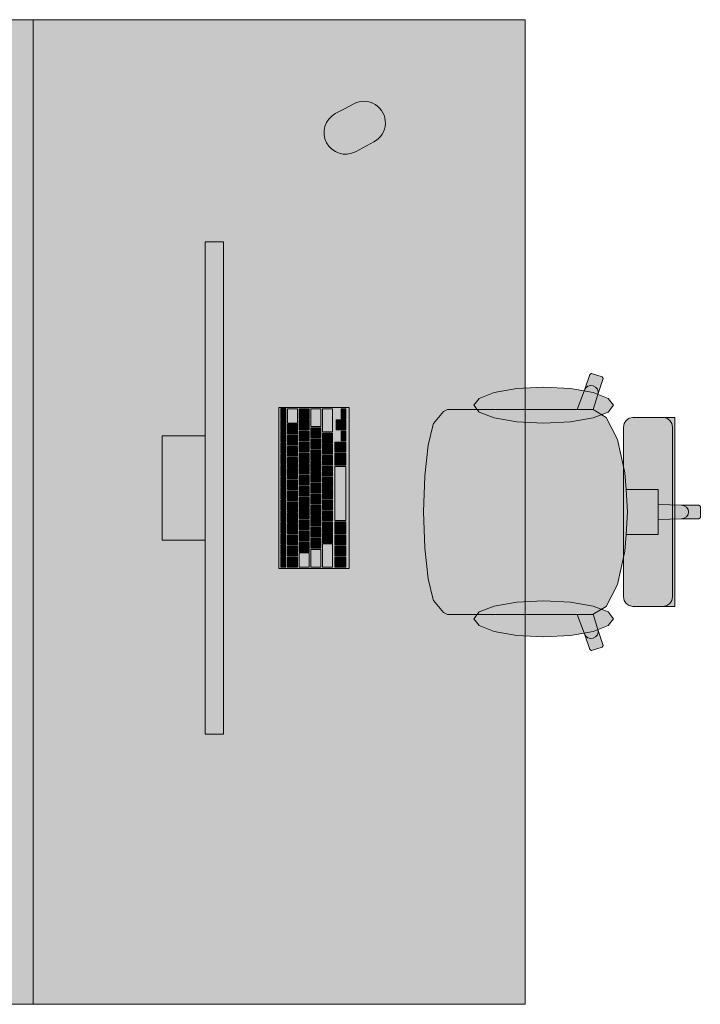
# Model space of a CAD drawing. Header units: metres. Extents: x -3.6 to 84.5, y -11 to 16.8.
# Tile 303 of 361: x 52.7 to 53.8, y 1 to 2.6. Entities that reach past the tile are written whole.
import ezdxf

# ---------------------------------------------------------------- set-up
doc = ezdxf.new("R2010")
doc.units = ezdxf.units.M
doc.header["$MEASUREMENT"] = 0
doc.layers.add('701 - Einrichtung.Möbel', color=7, linetype='Continuous')

msp = doc.modelspace()

# ---------------------------------------------------------------- hatches: boundary and pattern name
at = {"layer": '701 - Einrichtung.Möbel', "linetype": 'Continuous', "lineweight": 0, "true_color": 0x3a3a3a}
for points in [[(52.735, 2.61), (51.935, 2.61), (51.935, 1.01), (52.735, 1.01)], [(52.735, 1.01), (53.535, 1.01), (53.535, 2.61), (52.735, 2.61)], [(53.2415, 2.4653), (53.2265, 2.4573, 0.994302), (53.2593, 2.3955), (53.2893, 2.4115, 1), (53.2565, 2.4733)], [(53.0448, 1.449), (53.0448, 2.249), (53.0148, 2.249), (53.0148, 1.449)], [(53.4601, 1.9764), (53.4326, 1.9764), (53.4089, 1.9764), (53.4024, 1.9731), (53.3862, 1.9536), (53.3855, 1.9521), (53.3774, 1.9187), (53.3719, 1.8688), (53.3719, 1.8681), (53.37, 1.81), (53.82, 1.81), (53.82, 1.8187), (53.8177, 1.8209), (53.7896, 1.8209), (53.7515, 1.8222), (53.7515, 1.8465), (53.7287, 1.8465), (53.6992, 1.8465), (53.6974, 1.8737), (53.6853, 1.9276), (53.6671, 1.9637), (53.6459, 1.9763), (53.6533, 2.0011), (53.6619, 2.0268), (53.6605, 2.0296), (53.6431, 2.035), (53.6402, 2.0336), (53.6316, 2.0079), (53.6196, 1.9764)], [(53.5652, 2.0127), (53.5217, 2.0104), (53.4848, 2.0041), (53.4602, 1.9946), (53.4515, 1.9835), (53.4602, 1.9723), (53.4848, 1.9628), (53.5217, 1.9565), (53.5652, 1.9542), (53.6087, 1.9565), (53.6455, 1.9628), (53.6702, 1.9723), (53.6788, 1.9835), (53.6702, 1.9946), (53.6455, 2.0041), (53.6087, 2.0104)], [(53.2488, 1.718), (53.2488, 1.98), (53.1348, 1.98), (53.1348, 1.718)], [(53.1458, 1.9695), (53.1458, 1.9778), (53.1456, 1.978), (53.138, 1.978), (53.1378, 1.9778), (53.1378, 1.9612), (53.138, 1.961), (53.1456, 1.961), (53.1458, 1.9612)], [(53.1648, 1.966), (53.1648, 1.9773), (53.1646, 1.9775), (53.149, 1.9775), (53.1488, 1.9773), (53.1488, 1.9547), (53.149, 1.9545), (53.1646, 1.9545), (53.1648, 1.9547)], [(53.1838, 1.9695), (53.1838, 1.9773), (53.1836, 1.9775), (53.168, 1.9775), (53.1678, 1.9773), (53.1678, 1.9617), (53.168, 1.9615), (53.1836, 1.9615), (53.1838, 1.9617)], [(53.2028, 1.9633), (53.2028, 1.9773), (53.2026, 1.9775), (53.187, 1.9775), (53.1868, 1.9773), (53.1868, 1.9492), (53.187, 1.949), (53.2026, 1.949), (53.2028, 1.9492)], [(53.2218, 1.9588), (53.2218, 1.9773), (53.2216, 1.9775), (53.206, 1.9775), (53.2058, 1.9773), (53.2058, 1.9402), (53.206, 1.94), (53.2216, 1.94), (53.2218, 1.9402)], [(53.2438, 1.9695), (53.2438, 1.9773), (53.2436, 1.9775), (53.236, 1.9775), (53.2358, 1.9773), (53.2358, 1.9617), (53.236, 1.9615), (53.2436, 1.9615), (53.2438, 1.9617)], [(53.1458, 1.951), (53.1458, 1.9593), (53.1456, 1.9595), (53.138, 1.9595), (53.1378, 1.9593), (53.1378, 1.9427), (53.138, 1.9425), (53.1456, 1.9425), (53.1458, 1.9427)], [(53.1648, 1.9445), (53.1648, 1.9523), (53.1646, 1.9525), (53.149, 1.9525), (53.1488, 1.9523), (53.1488, 1.9367), (53.149, 1.9365), (53.1646, 1.9365), (53.1648, 1.9367)], [(53.1838, 1.9515), (53.1838, 1.9593), (53.1836, 1.9595), (53.168, 1.9595), (53.1678, 1.9593), (53.1678, 1.9437), (53.168, 1.9435), (53.1836, 1.9435), (53.1838, 1.9437)], [(53.2358, 1.9515), (53.2358, 1.9593), (53.2356, 1.9595), (53.228, 1.9595), (53.2278, 1.9593), (53.2278, 1.9437), (53.228, 1.9435), (53.2356, 1.9435), (53.2358, 1.9437)], [(53.2438, 1.9515), (53.2438, 1.9593), (53.2436, 1.9595), (53.236, 1.9595), (53.2358, 1.9593), (53.2358, 1.9437), (53.236, 1.9435), (53.2436, 1.9435), (53.2438, 1.9437)], [(53.6948, 1.948), (53.6948, 1.81), (53.7785, 1.81), (53.7785, 1.9634), (53.771, 1.9634), (53.7676, 1.9634), (53.7598, 1.9634), (53.7563, 1.9634), (53.7463, 1.9634), (53.7217, 1.9634), (53.7135, 1.9634), (53.7101, 1.9634), (53.7042, 1.9622), (53.6993, 1.9589), (53.696, 1.9539)], [(53.1458, 1.9325), (53.1458, 1.9408), (53.1456, 1.941), (53.138, 1.941), (53.1378, 1.9408), (53.1378, 1.9242), (53.138, 1.924), (53.1456, 1.924), (53.1458, 1.9242)], [(53.1838, 1.9335), (53.1838, 1.9413), (53.1836, 1.9415), (53.168, 1.9415), (53.1678, 1.9413), (53.1678, 1.9257), (53.168, 1.9255), (53.1836, 1.9255), (53.1838, 1.9257)], [(53.2028, 1.939), (53.2028, 1.9468), (53.2026, 1.947), (53.187, 1.947), (53.1868, 1.9468), (53.1868, 1.9312), (53.187, 1.931), (53.2026, 1.931), (53.2028, 1.9312)], [(53.2218, 1.93), (53.2218, 1.9378), (53.2216, 1.938), (53.206, 1.938), (53.2058, 1.9378), (53.2058, 1.9222), (53.206, 1.922), (53.2216, 1.922), (53.2218, 1.9222)], [(53.2438, 1.9335), (53.2438, 1.9413), (53.2436, 1.9415), (53.236, 1.9415), (53.2358, 1.9413), (53.2358, 1.9257), (53.236, 1.9255), (53.2436, 1.9255), (53.2438, 1.9257)], [(53.0148, 1.934), (52.9448, 1.934), (52.9448, 1.764), (53.0148, 1.764)], [(53.1458, 1.914), (53.1458, 1.9223), (53.1456, 1.9225), (53.138, 1.9225), (53.1378, 1.9223), (53.1378, 1.9057), (53.138, 1.9055), (53.1456, 1.9055), (53.1458, 1.9057)], [(53.1648, 1.9265), (53.1648, 1.9343), (53.1646, 1.9345), (53.149, 1.9345), (53.1488, 1.9343), (53.1488, 1.9187), (53.149, 1.9185), (53.1646, 1.9185), (53.1648, 1.9187)], [(53.1838, 1.9155), (53.1838, 1.9233), (53.1836, 1.9235), (53.168, 1.9235), (53.1678, 1.9233), (53.1678, 1.9077), (53.168, 1.9075), (53.1836, 1.9075), (53.1838, 1.9077)], [(53.2028, 1.921), (53.2028, 1.9288), (53.2026, 1.929), (53.187, 1.929), (53.1868, 1.9288), (53.1868, 1.9132), (53.187, 1.913), (53.2026, 1.913), (53.2028, 1.9132)], [(53.2218, 1.912), (53.2218, 1.9198), (53.2216, 1.92), (53.206, 1.92), (53.2058, 1.9198), (53.2058, 1.9042), (53.206, 1.904), (53.2216, 1.904), (53.2218, 1.9042)], [(53.2438, 1.9155), (53.2438, 1.9233), (53.2436, 1.9235), (53.226, 1.9235), (53.2258, 1.9233), (53.2258, 1.9077), (53.226, 1.9075), (53.2436, 1.9075), (53.2438, 1.9077)], [(53.1458, 1.8955), (53.1458, 1.9038), (53.1456, 1.904), (53.138, 1.904), (53.1378, 1.9038), (53.1378, 1.8872), (53.138, 1.887), (53.1456, 1.887), (53.1458, 1.8872)], [(53.1648, 1.9085), (53.1648, 1.9163), (53.1646, 1.9165), (53.149, 1.9165), (53.1488, 1.9163), (53.1488, 1.9007), (53.149, 1.9005), (53.1646, 1.9005), (53.1648, 1.9007)], [(53.1838, 1.8975), (53.1838, 1.9053), (53.1836, 1.9055), (53.168, 1.9055), (53.1678, 1.9053), (53.1678, 1.8897), (53.168, 1.8895), (53.1836, 1.8895), (53.1838, 1.8897)], [(53.2028, 1.903), (53.2028, 1.9108), (53.2026, 1.911), (53.187, 1.911), (53.1868, 1.9108), (53.1868, 1.8952), (53.187, 1.895), (53.2026, 1.895), (53.2028, 1.8952)], [(53.2438, 1.8958), (53.2438, 1.9053), (53.2436, 1.9055), (53.226, 1.9055), (53.2258, 1.9053), (53.2258, 1.8862), (53.226, 1.886), (53.2436, 1.886), (53.2438, 1.8862)], [(53.1648, 1.8905), (53.1648, 1.8983), (53.1646, 1.8985), (53.149, 1.8985), (53.1488, 1.8983), (53.1488, 1.8827), (53.149, 1.8825), (53.1646, 1.8825), (53.1648, 1.8827)], [(53.2028, 1.885), (53.2028, 1.8928), (53.2026, 1.893), (53.187, 1.893), (53.1868, 1.8928), (53.1868, 1.8772), (53.187, 1.877), (53.2026, 1.877), (53.2028, 1.8772)], [(53.2218, 1.894), (53.2218, 1.9018), (53.2216, 1.902), (53.206, 1.902), (53.2058, 1.9018), (53.2058, 1.8862), (53.206, 1.886), (53.2216, 1.886), (53.2218, 1.8862)], [(53.1458, 1.877), (53.1458, 1.8853), (53.1456, 1.8855), (53.138, 1.8855), (53.1378, 1.8853), (53.1378, 1.8687), (53.138, 1.8685), (53.1456, 1.8685), (53.1458, 1.8687)], [(53.1648, 1.8725), (53.1648, 1.8803), (53.1646, 1.8805), (53.149, 1.8805), (53.1488, 1.8803), (53.1488, 1.8647), (53.149, 1.8645), (53.1646, 1.8645), (53.1648, 1.8647)], [(53.1838, 1.8795), (53.1838, 1.8873), (53.1836, 1.8875), (53.168, 1.8875), (53.1678, 1.8873), (53.1678, 1.8717), (53.168, 1.8715), (53.1836, 1.8715), (53.1838, 1.8717)], [(53.2028, 1.867), (53.2028, 1.8748), (53.2026, 1.875), (53.187, 1.875), (53.1868, 1.8748), (53.1868, 1.8592), (53.187, 1.859), (53.2026, 1.859), (53.2028, 1.8592)], [(53.2218, 1.876), (53.2218, 1.8838), (53.2216, 1.884), (53.206, 1.884), (53.2058, 1.8838), (53.2058, 1.8682), (53.206, 1.868), (53.2216, 1.868), (53.2218, 1.8682)], [(53.2438, 1.84), (53.2438, 1.8838), (53.2436, 1.884), (53.226, 1.884), (53.2258, 1.8838), (53.2258, 1.7962), (53.226, 1.796), (53.2436, 1.796), (53.2438, 1.7962)], [(53.1458, 1.8585), (53.1458, 1.8668), (53.1456, 1.867), (53.138, 1.867), (53.1378, 1.8668), (53.1378, 1.8502), (53.138, 1.85), (53.1456, 1.85), (53.1458, 1.8502)], [(53.1648, 1.8545), (53.1648, 1.8623), (53.1646, 1.8625), (53.149, 1.8625), (53.1488, 1.8623), (53.1488, 1.8467), (53.149, 1.8465), (53.1646, 1.8465), (53.1648, 1.8467)], [(53.1838, 1.8615), (53.1838, 1.8693), (53.1836, 1.8695), (53.168, 1.8695), (53.1678, 1.8693), (53.1678, 1.8537), (53.168, 1.8535), (53.1836, 1.8535), (53.1838, 1.8537)], [(53.2028, 1.849), (53.2028, 1.8568), (53.2026, 1.857), (53.187, 1.857), (53.1868, 1.8568), (53.1868, 1.8412), (53.187, 1.841), (53.2026, 1.841), (53.2028, 1.8412)], [(53.2218, 1.858), (53.2218, 1.8658), (53.2216, 1.866), (53.206, 1.866), (53.2058, 1.8658), (53.2058, 1.8502), (53.206, 1.85), (53.2216, 1.85), (53.2218, 1.8502)], [(53.1458, 1.84), (53.1458, 1.8483), (53.1456, 1.8485), (53.138, 1.8485), (53.1378, 1.8483), (53.1378, 1.8317), (53.138, 1.8315), (53.1456, 1.8315), (53.1458, 1.8317)], [(53.1648, 1.8365), (53.1648, 1.8443), (53.1646, 1.8445), (53.149, 1.8445), (53.1488, 1.8443), (53.1488, 1.8287), (53.149, 1.8285), (53.1646, 1.8285), (53.1648, 1.8287)], [(53.1838, 1.8435), (53.1838, 1.8513), (53.1836, 1.8515), (53.168, 1.8515), (53.1678, 1.8513), (53.1678, 1.8357), (53.168, 1.8355), (53.1836, 1.8355), (53.1838, 1.8357)], [(53.2218, 1.84), (53.2218, 1.8478), (53.2216, 1.848), (53.206, 1.848), (53.2058, 1.8478), (53.2058, 1.8322), (53.206, 1.832), (53.2216, 1.832), (53.2218, 1.8322)], [(53.1458, 1.8215), (53.1458, 1.8298), (53.1456, 1.83), (53.138, 1.83), (53.1378, 1.8298), (53.1378, 1.8132), (53.138, 1.813), (53.1456, 1.813), (53.1458, 1.8132)], [(53.1648, 1.8185), (53.1648, 1.8263), (53.1646, 1.8265), (53.149, 1.8265), (53.1488, 1.8263), (53.1488, 1.8107), (53.149, 1.8105), (53.1646, 1.8105), (53.1648, 1.8107)], [(53.1838, 1.8255), (53.1838, 1.8333), (53.1836, 1.8335), (53.168, 1.8335), (53.1678, 1.8333), (53.1678, 1.8177), (53.168, 1.8175), (53.1836, 1.8175), (53.1838, 1.8177)], [(53.2028, 1.831), (53.2028, 1.8388), (53.2026, 1.839), (53.187, 1.839), (53.1868, 1.8388), (53.1868, 1.8232), (53.187, 1.823), (53.2026, 1.823), (53.2028, 1.8232)], [(53.2218, 1.822), (53.2218, 1.8298), (53.2216, 1.83), (53.206, 1.83), (53.2058, 1.8298), (53.2058, 1.8142), (53.206, 1.814), (53.2216, 1.814), (53.2218, 1.8142)], [(53.1458, 1.803), (53.1458, 1.8113), (53.1456, 1.8115), (53.138, 1.8115), (53.1378, 1.8113), (53.1378, 1.7947), (53.138, 1.7945), (53.1456, 1.7945), (53.1458, 1.7947)], [(53.1648, 1.8005), (53.1648, 1.8083), (53.1646, 1.8085), (53.149, 1.8085), (53.1488, 1.8083), (53.1488, 1.7927), (53.149, 1.7925), (53.1646, 1.7925), (53.1648, 1.7927)], [(53.1838, 1.8075), (53.1838, 1.8153), (53.1836, 1.8155), (53.168, 1.8155), (53.1678, 1.8153), (53.1678, 1.7997), (53.168, 1.7995), (53.1836, 1.7995), (53.1838, 1.7997)], [(53.2028, 1.813), (53.2028, 1.8208), (53.2026, 1.821), (53.187, 1.821), (53.1868, 1.8208), (53.1868, 1.8052), (53.187, 1.805), (53.2026, 1.805), (53.2028, 1.8052)], [(53.2218, 1.804), (53.2218, 1.8118), (53.2216, 1.812), (53.206, 1.812), (53.2058, 1.8118), (53.2058, 1.7962), (53.206, 1.796), (53.2216, 1.796), (53.2218, 1.7962)], [(53.4601, 1.6436), (53.6196, 1.6436), (53.6316, 1.6121), (53.6402, 1.5864), (53.6431, 1.585), (53.6605, 1.5904), (53.6619, 1.5932), (53.6533, 1.6189), (53.6459, 1.6437), (53.6671, 1.6562), (53.6853, 1.6923), (53.6974, 1.7463), (53.6992, 1.7735), (53.7287, 1.7735), (53.7515, 1.7735), (53.7515, 1.7977), (53.7896, 1.799), (53.8177, 1.799), (53.82, 1.8012), (53.82, 1.81), (53.37, 1.81), (53.3719, 1.7519), (53.3719, 1.7511), (53.3774, 1.7012), (53.3855, 1.6679), (53.3862, 1.6663), (53.4024, 1.6469), (53.4089, 1.6436), (53.4326, 1.6436)], [(53.6948, 1.6719), (53.696, 1.6661), (53.6993, 1.6611), (53.7042, 1.6578), (53.7101, 1.6566), (53.7135, 1.6566), (53.7217, 1.6566), (53.7463, 1.6566), (53.7563, 1.6566), (53.7598, 1.6566), (53.7676, 1.6566), (53.771, 1.6566), (53.7785, 1.6566), (53.7785, 1.81), (53.6948, 1.81)], [(53.1458, 1.7845), (53.1458, 1.7928), (53.1456, 1.793), (53.138, 1.793), (53.1378, 1.7928), (53.1378, 1.7762), (53.138, 1.776), (53.1456, 1.776), (53.1458, 1.7762)], [(53.1838, 1.7895), (53.1838, 1.7973), (53.1836, 1.7975), (53.168, 1.7975), (53.1678, 1.7973), (53.1678, 1.7817), (53.168, 1.7815), (53.1836, 1.7815), (53.1838, 1.7817)], [(53.2028, 1.795), (53.2028, 1.8028), (53.2026, 1.803), (53.187, 1.803), (53.1868, 1.8028), (53.1868, 1.7872), (53.187, 1.787), (53.2026, 1.787), (53.2028, 1.7872)], [(53.2218, 1.786), (53.2218, 1.7938), (53.2216, 1.794), (53.206, 1.794), (53.2058, 1.7938), (53.2058, 1.7782), (53.206, 1.778), (53.2216, 1.778), (53.2218, 1.7782)], [(53.2438, 1.7843), (53.2438, 1.7938), (53.2436, 1.794), (53.226, 1.794), (53.2258, 1.7938), (53.2258, 1.7747), (53.226, 1.7745), (53.2436, 1.7745), (53.2438, 1.7747)], [(53.1648, 1.7825), (53.1648, 1.7903), (53.1646, 1.7905), (53.149, 1.7905), (53.1488, 1.7903), (53.1488, 1.7747), (53.149, 1.7745), (53.1646, 1.7745), (53.1648, 1.7747)], [(53.1838, 1.7715), (53.1838, 1.7793), (53.1836, 1.7795), (53.168, 1.7795), (53.1678, 1.7793), (53.1678, 1.7637), (53.168, 1.7635), (53.1836, 1.7635), (53.1838, 1.7637)], [(53.2028, 1.777), (53.2028, 1.7848), (53.2026, 1.785), (53.187, 1.785), (53.1868, 1.7848), (53.1868, 1.7692), (53.187, 1.769), (53.2026, 1.769), (53.2028, 1.7692)], [(53.2218, 1.768), (53.2218, 1.7758), (53.2216, 1.776), (53.206, 1.776), (53.2058, 1.7758), (53.2058, 1.7602), (53.206, 1.76), (53.2216, 1.76), (53.2218, 1.7602)], [(53.1458, 1.766), (53.1458, 1.7743), (53.1456, 1.7745), (53.138, 1.7745), (53.1378, 1.7743), (53.1378, 1.7577), (53.138, 1.7575), (53.1456, 1.7575), (53.1458, 1.7577)], [(53.1648, 1.7645), (53.1648, 1.7723), (53.1646, 1.7725), (53.149, 1.7725), (53.1488, 1.7723), (53.1488, 1.7567), (53.149, 1.7565), (53.1646, 1.7565), (53.1648, 1.7567)], [(53.1838, 1.7535), (53.1838, 1.7613), (53.1836, 1.7615), (53.168, 1.7615), (53.1678, 1.7613), (53.1678, 1.7457), (53.168, 1.7455), (53.1836, 1.7455), (53.1838, 1.7457)], [(53.2028, 1.759), (53.2028, 1.7668), (53.2026, 1.767), (53.187, 1.767), (53.1868, 1.7668), (53.1868, 1.7512), (53.187, 1.751), (53.2026, 1.751), (53.2028, 1.7512)], [(53.2438, 1.7645), (53.2438, 1.7723), (53.2436, 1.7725), (53.226, 1.7725), (53.2258, 1.7723), (53.2258, 1.7567), (53.226, 1.7565), (53.2436, 1.7565), (53.2438, 1.7567)], [(53.1458, 1.7475), (53.1458, 1.7558), (53.1456, 1.756), (53.138, 1.756), (53.1378, 1.7558), (53.1378, 1.7392), (53.138, 1.739), (53.1456, 1.739), (53.1458, 1.7392)], [(53.1648, 1.7465), (53.1648, 1.7543), (53.1646, 1.7545), (53.149, 1.7545), (53.1488, 1.7543), (53.1488, 1.7387), (53.149, 1.7385), (53.1646, 1.7385), (53.1648, 1.7387)], [(53.2028, 1.7348), (53.2028, 1.7488), (53.2026, 1.749), (53.187, 1.749), (53.1868, 1.7488), (53.1868, 1.7207), (53.187, 1.7205), (53.2026, 1.7205), (53.2028, 1.7207)], [(53.2218, 1.7393), (53.2218, 1.7578), (53.2216, 1.758), (53.206, 1.758), (53.2058, 1.7578), (53.2058, 1.7207), (53.206, 1.7205), (53.2216, 1.7205), (53.2218, 1.7207)], [(53.2438, 1.7465), (53.2438, 1.7543), (53.2436, 1.7545), (53.226, 1.7545), (53.2258, 1.7543), (53.2258, 1.7387), (53.226, 1.7385), (53.2436, 1.7385), (53.2438, 1.7387)], [(53.1458, 1.729), (53.1458, 1.7373), (53.1456, 1.7375), (53.138, 1.7375), (53.1378, 1.7373), (53.1378, 1.7207), (53.138, 1.7205), (53.1456, 1.7205), (53.1458, 1.7207)], [(53.1648, 1.7285), (53.1648, 1.7363), (53.1646, 1.7365), (53.149, 1.7365), (53.1488, 1.7363), (53.1488, 1.7207), (53.149, 1.7205), (53.1646, 1.7205), (53.1648, 1.7207)], [(53.1838, 1.732), (53.1838, 1.7433), (53.1836, 1.7435), (53.168, 1.7435), (53.1678, 1.7433), (53.1678, 1.7207), (53.168, 1.7205), (53.1836, 1.7205), (53.1838, 1.7207)], [(53.2438, 1.7285), (53.2438, 1.7363), (53.2436, 1.7365), (53.226, 1.7365), (53.2258, 1.7363), (53.2258, 1.7207), (53.226, 1.7205), (53.2436, 1.7205), (53.2438, 1.7207)], [(53.5652, 1.6073), (53.6087, 1.6095), (53.6455, 1.6159), (53.6702, 1.6253), (53.6788, 1.6365), (53.6702, 1.6477), (53.6455, 1.6572), (53.6087, 1.6635), (53.5652, 1.6657), (53.5217, 1.6635), (53.4848, 1.6572), (53.4602, 1.6477), (53.4515, 1.6365), (53.4602, 1.6253), (53.4848, 1.6159), (53.5217, 1.6095)]]:
    msp.add_hatch(color=250, dxfattribs=at).paths.add_polyline_path(points)

# ---------------------------------------------------------------- linework, layer by layer
at = {"layer": '701 - Einrichtung.Möbel', "color": 7, "linetype": 'Continuous', "lineweight": 5, "true_color": 0xebebeb}
for p, q in [((53.6316, 2.0079), (53.6402, 2.0336)), ((53.6402, 2.0336), (53.6431, 2.035)), ((53.6431, 2.035), (53.6605, 2.0296)), ((53.6619, 2.0268), (53.6533, 2.0011)), ((53.6605, 2.0296), (53.6619, 2.0268)), ((53.6196, 1.9764), (53.6316, 2.0079)), ((53.6316, 2.0079), (53.6337, 2.0116)), ((53.6337, 2.0116), (53.6372, 2.0142)), ((53.6372, 2.0142), (53.6415, 2.0154)), ((53.6415, 2.0154), (53.6459, 2.0149)), ((53.6459, 2.0149), (53.6498, 2.0128)), ((53.6533, 2.0011), (53.6459, 1.9763)), ((53.6498, 2.0128), (53.6526, 2.0095)), ((53.6526, 2.0095), (53.6538, 2.0053)), ((53.6538, 2.0053), (53.6533, 2.0011)), ((53.3862, 1.9536), (53.4024, 1.9731)), ((53.4024, 1.9731), (53.4089, 1.9764)), ((53.4089, 1.9764), (53.4326, 1.9764)), ((53.4326, 1.9764), (53.4601, 1.9764)), ((53.4601, 1.9764), (53.6196, 1.9764)), ((53.6457, 1.9764), (53.6196, 1.9764)), ((53.6457, 1.9764), (53.6459, 1.9763)), ((53.6459, 1.9763), (53.6671, 1.9637)), ((53.3774, 1.9187), (53.3855, 1.9521)), ((53.3855, 1.9521), (53.3862, 1.9536)), ((53.6671, 1.9637), (53.6853, 1.9276)), ((53.6948, 1.948), (53.696, 1.9539)), ((53.696, 1.9539), (53.6993, 1.9589)), ((53.6993, 1.9589), (53.7042, 1.9622)), ((53.7042, 1.9622), (53.7101, 1.9634)), ((53.7101, 1.9634), (53.7135, 1.9634)), ((53.7135, 1.9634), (53.7217, 1.9634)), ((53.7217, 1.9634), (53.7463, 1.9634)), ((53.7463, 1.9634), (53.7563, 1.9634)), ((53.7563, 1.9634), (53.7598, 1.9634)), ((53.7598, 1.9634), (53.7676, 1.9634)), ((53.7657, 1.9622), (53.7599, 1.9634)), ((53.7706, 1.9589), (53.7657, 1.9622)), ((53.7676, 1.9634), (53.771, 1.9634)), ((53.7739, 1.9539), (53.7706, 1.9589)), ((53.771, 1.9634), (53.7785, 1.9634)), ((53.775, 1.948), (53.7739, 1.9539)), ((53.7785, 1.9634), (53.7785, 1.81)), ((53.6948, 1.81), (53.6948, 1.948)), ((53.775, 1.81), (53.775, 1.948)), ((53.6853, 1.9276), (53.6974, 1.8737)), ((53.3719, 1.8688), (53.3774, 1.9187)), ((53.6974, 1.8737), (53.6992, 1.8465)), ((53.37, 1.81), (53.3719, 1.8681)), ((53.3719, 1.8681), (53.3719, 1.8688)), ((53.6992, 1.8465), (53.7016, 1.81)), ((53.6992, 1.8465), (53.7287, 1.8465)), ((53.7287, 1.8465), (53.7515, 1.8465)), ((53.7515, 1.8465), (53.7515, 1.8222)), ((53.37, 1.81), (53.3719, 1.7519)), ((53.6948, 1.81), (53.6948, 1.6719)), ((53.6992, 1.7735), (53.7016, 1.81)), ((53.7515, 1.8222), (53.7515, 1.81)), ((53.7515, 1.8222), (53.7896, 1.8209)), ((53.7515, 1.7977), (53.7515, 1.81)), ((53.775, 1.81), (53.775, 1.6719)), ((53.7785, 1.6566), (53.7785, 1.81)), ((53.7896, 1.8209), (53.7939, 1.8201)), ((53.7896, 1.8209), (53.8177, 1.8209)), ((53.7939, 1.8201), (53.7976, 1.8177)), ((53.7976, 1.8177), (53.8001, 1.8142)), ((53.8001, 1.8142), (53.801, 1.81)), ((53.8001, 1.8058), (53.801, 1.81)), ((53.8177, 1.8209), (53.82, 1.8187)), ((53.82, 1.8187), (53.82, 1.81)), ((53.82, 1.8012), (53.82, 1.81)), ((53.7515, 1.7977), (53.7896, 1.799)), ((53.7515, 1.7735), (53.7515, 1.7977)), ((53.7896, 1.799), (53.7939, 1.7999)), ((53.7896, 1.799), (53.8177, 1.799)), ((53.7939, 1.7999), (53.7976, 1.8022)), ((53.7976, 1.8022), (53.8001, 1.8058)), ((53.8177, 1.799), (53.82, 1.8012)), ((53.6974, 1.7463), (53.6992, 1.7735)), ((53.6992, 1.7735), (53.7287, 1.7735)), ((53.7287, 1.7735), (53.7515, 1.7735)), ((53.3719, 1.7519), (53.3719, 1.7511)), ((53.3719, 1.7511), (53.3774, 1.7012)), ((53.6853, 1.6923), (53.6974, 1.7463)), ((53.3774, 1.7012), (53.3855, 1.6679)), ((53.6671, 1.6562), (53.6853, 1.6923)), ((53.3855, 1.6679), (53.3862, 1.6663)), ((53.3862, 1.6663), (53.4024, 1.6469)), ((53.6948, 1.6719), (53.696, 1.6661)), ((53.696, 1.6661), (53.6993, 1.6611)), ((53.7739, 1.6661), (53.7706, 1.6611)), ((53.775, 1.6719), (53.7739, 1.6661)), ((53.6459, 1.6437), (53.6671, 1.6562)), ((53.6993, 1.6611), (53.7042, 1.6578)), ((53.7042, 1.6578), (53.7101, 1.6566)), ((53.7101, 1.6566), (53.7135, 1.6566)), ((53.7135, 1.6566), (53.7217, 1.6566)), ((53.7217, 1.6566), (53.7463, 1.6566)), ((53.7463, 1.6566), (53.7563, 1.6566)), ((53.7563, 1.6566), (53.7598, 1.6566)), ((53.7598, 1.6566), (53.7676, 1.6566)), ((53.7657, 1.6578), (53.7599, 1.6566)), ((53.7706, 1.6611), (53.7657, 1.6578)), ((53.7676, 1.6566), (53.771, 1.6566)), ((53.771, 1.6566), (53.7785, 1.6566)), ((53.4024, 1.6469), (53.4089, 1.6436)), ((53.4089, 1.6436), (53.4326, 1.6436)), ((53.4326, 1.6436), (53.4601, 1.6436)), ((53.4601, 1.6436), (53.6196, 1.6436)), ((53.6457, 1.6436), (53.6196, 1.6436)), ((53.6196, 1.6436), (53.6316, 1.6121)), ((53.6457, 1.6436), (53.6459, 1.6437)), ((53.6533, 1.6189), (53.6459, 1.6437)), ((53.6538, 1.6146), (53.6533, 1.6189)), ((53.6619, 1.5932), (53.6533, 1.6189)), ((53.6316, 1.6121), (53.6337, 1.6084)), ((53.6316, 1.6121), (53.6402, 1.5864)), ((53.6337, 1.6084), (53.6372, 1.6057)), ((53.6372, 1.6057), (53.6415, 1.6046)), ((53.6415, 1.6046), (53.6459, 1.6051)), ((53.6459, 1.6051), (53.6498, 1.6071)), ((53.6498, 1.6071), (53.6526, 1.6105)), ((53.6526, 1.6105), (53.6538, 1.6146)), ((53.6402, 1.5864), (53.6431, 1.585)), ((53.6431, 1.585), (53.6605, 1.5904)), ((53.6605, 1.5904), (53.6619, 1.5932))]:
    msp.add_line(p, q, dxfattribs=at)
at = {"layer": '701 - Einrichtung.Möbel', "color": 7, "linetype": 'Continuous', "lineweight": 5, "true_color": 0xebebeb, "flags": 128}
for points in [[(52.735, 2.61), (52.735, 1.01), (51.935, 1.01), (51.935, 2.61)], [(52.735, 1.01), (52.735, 2.61), (53.535, 2.61), (53.535, 1.01)], [(53.0448, 1.449), (53.0448, 2.249), (53.0148, 2.249), (53.0148, 1.449)], [(53.5652, 2.0127), (53.6087, 2.0104), (53.6455, 2.0041), (53.6702, 1.9946), (53.6788, 1.9835), (53.6702, 1.9723), (53.6455, 1.9628), (53.6087, 1.9565), (53.5652, 1.9542), (53.5217, 1.9565), (53.4848, 1.9628), (53.4602, 1.9723), (53.4515, 1.9835), (53.4602, 1.9946), (53.4848, 2.0041), (53.5217, 2.0104)], [(53.2488, 1.718), (53.2488, 1.98), (53.1348, 1.98), (53.1348, 1.718)], [(53.1458, 1.9695), (53.1458, 1.9778), (53.1456, 1.978), (53.138, 1.978), (53.1378, 1.9778), (53.1378, 1.9612), (53.138, 1.961), (53.1456, 1.961), (53.1458, 1.9612)], [(53.1648, 1.966), (53.1648, 1.9773), (53.1646, 1.9775), (53.149, 1.9775), (53.1488, 1.9773), (53.1488, 1.9547), (53.149, 1.9545), (53.1646, 1.9545), (53.1648, 1.9547)], [(53.1838, 1.9695), (53.1838, 1.9773), (53.1836, 1.9775), (53.168, 1.9775), (53.1678, 1.9773), (53.1678, 1.9617), (53.168, 1.9615), (53.1836, 1.9615), (53.1838, 1.9617)], [(53.2028, 1.9633), (53.2028, 1.9773), (53.2026, 1.9775), (53.187, 1.9775), (53.1868, 1.9773), (53.1868, 1.9492), (53.187, 1.949), (53.2026, 1.949), (53.2028, 1.9492)], [(53.2218, 1.9588), (53.2218, 1.9773), (53.2216, 1.9775), (53.206, 1.9775), (53.2058, 1.9773), (53.2058, 1.9402), (53.206, 1.94), (53.2216, 1.94), (53.2218, 1.9402)], [(53.2438, 1.9695), (53.2438, 1.9773), (53.2436, 1.9775), (53.236, 1.9775), (53.2358, 1.9773), (53.2358, 1.9617), (53.236, 1.9615), (53.2436, 1.9615), (53.2438, 1.9617)], [(53.1458, 1.951), (53.1458, 1.9593), (53.1456, 1.9595), (53.138, 1.9595), (53.1378, 1.9593), (53.1378, 1.9427), (53.138, 1.9425), (53.1456, 1.9425), (53.1458, 1.9427)], [(53.1648, 1.9445), (53.1648, 1.9523), (53.1646, 1.9525), (53.149, 1.9525), (53.1488, 1.9523), (53.1488, 1.9367), (53.149, 1.9365), (53.1646, 1.9365), (53.1648, 1.9367)], [(53.1838, 1.9515), (53.1838, 1.9593), (53.1836, 1.9595), (53.168, 1.9595), (53.1678, 1.9593), (53.1678, 1.9437), (53.168, 1.9435), (53.1836, 1.9435), (53.1838, 1.9437)], [(53.2358, 1.9515), (53.2358, 1.9593), (53.2356, 1.9595), (53.228, 1.9595), (53.2278, 1.9593), (53.2278, 1.9437), (53.228, 1.9435), (53.2356, 1.9435), (53.2358, 1.9437)], [(53.2438, 1.9515), (53.2438, 1.9593), (53.2436, 1.9595), (53.236, 1.9595), (53.2358, 1.9593), (53.2358, 1.9437), (53.236, 1.9435), (53.2436, 1.9435), (53.2438, 1.9437)], [(53.1458, 1.9325), (53.1458, 1.9408), (53.1456, 1.941), (53.138, 1.941), (53.1378, 1.9408), (53.1378, 1.9242), (53.138, 1.924), (53.1456, 1.924), (53.1458, 1.9242)], [(53.1838, 1.9335), (53.1838, 1.9413), (53.1836, 1.9415), (53.168, 1.9415), (53.1678, 1.9413), (53.1678, 1.9257), (53.168, 1.9255), (53.1836, 1.9255), (53.1838, 1.9257)], [(53.2028, 1.939), (53.2028, 1.9468), (53.2026, 1.947), (53.187, 1.947), (53.1868, 1.9468), (53.1868, 1.9312), (53.187, 1.931), (53.2026, 1.931), (53.2028, 1.9312)], [(53.2218, 1.93), (53.2218, 1.9378), (53.2216, 1.938), (53.206, 1.938), (53.2058, 1.9378), (53.2058, 1.9222), (53.206, 1.922), (53.2216, 1.922), (53.2218, 1.9222)], [(53.2438, 1.9335), (53.2438, 1.9413), (53.2436, 1.9415), (53.236, 1.9415), (53.2358, 1.9413), (53.2358, 1.9257), (53.236, 1.9255), (53.2436, 1.9255), (53.2438, 1.9257)], [(53.0148, 1.934), (52.9448, 1.934), (52.9448, 1.764), (53.0148, 1.764)], [(53.1458, 1.914), (53.1458, 1.9223), (53.1456, 1.9225), (53.138, 1.9225), (53.1378, 1.9223), (53.1378, 1.9057), (53.138, 1.9055), (53.1456, 1.9055), (53.1458, 1.9057)], [(53.1648, 1.9265), (53.1648, 1.9343), (53.1646, 1.9345), (53.149, 1.9345), (53.1488, 1.9343), (53.1488, 1.9187), (53.149, 1.9185), (53.1646, 1.9185), (53.1648, 1.9187)], [(53.1838, 1.9155), (53.1838, 1.9233), (53.1836, 1.9235), (53.168, 1.9235), (53.1678, 1.9233), (53.1678, 1.9077), (53.168, 1.9075), (53.1836, 1.9075), (53.1838, 1.9077)], [(53.2028, 1.921), (53.2028, 1.9288), (53.2026, 1.929), (53.187, 1.929), (53.1868, 1.9288), (53.1868, 1.9132), (53.187, 1.913), (53.2026, 1.913), (53.2028, 1.9132)], [(53.2218, 1.912), (53.2218, 1.9198), (53.2216, 1.92), (53.206, 1.92), (53.2058, 1.9198), (53.2058, 1.9042), (53.206, 1.904), (53.2216, 1.904), (53.2218, 1.9042)], [(53.2438, 1.9155), (53.2438, 1.9233), (53.2436, 1.9235), (53.226, 1.9235), (53.2258, 1.9233), (53.2258, 1.9077), (53.226, 1.9075), (53.2436, 1.9075), (53.2438, 1.9077)], [(53.1458, 1.8955), (53.1458, 1.9038), (53.1456, 1.904), (53.138, 1.904), (53.1378, 1.9038), (53.1378, 1.8872), (53.138, 1.887), (53.1456, 1.887), (53.1458, 1.8872)], [(53.1648, 1.9085), (53.1648, 1.9163), (53.1646, 1.9165), (53.149, 1.9165), (53.1488, 1.9163), (53.1488, 1.9007), (53.149, 1.9005), (53.1646, 1.9005), (53.1648, 1.9007)], [(53.1838, 1.8975), (53.1838, 1.9053), (53.1836, 1.9055), (53.168, 1.9055), (53.1678, 1.9053), (53.1678, 1.8897), (53.168, 1.8895), (53.1836, 1.8895), (53.1838, 1.8897)], [(53.2028, 1.903), (53.2028, 1.9108), (53.2026, 1.911), (53.187, 1.911), (53.1868, 1.9108), (53.1868, 1.8952), (53.187, 1.895), (53.2026, 1.895), (53.2028, 1.8952)], [(53.2438, 1.8958), (53.2438, 1.9053), (53.2436, 1.9055), (53.226, 1.9055), (53.2258, 1.9053), (53.2258, 1.8862), (53.226, 1.886), (53.2436, 1.886), (53.2438, 1.8862)], [(53.1648, 1.8905), (53.1648, 1.8983), (53.1646, 1.8985), (53.149, 1.8985), (53.1488, 1.8983), (53.1488, 1.8827), (53.149, 1.8825), (53.1646, 1.8825), (53.1648, 1.8827)], [(53.2028, 1.885), (53.2028, 1.8928), (53.2026, 1.893), (53.187, 1.893), (53.1868, 1.8928), (53.1868, 1.8772), (53.187, 1.877), (53.2026, 1.877), (53.2028, 1.8772)], [(53.2218, 1.894), (53.2218, 1.9018), (53.2216, 1.902), (53.206, 1.902), (53.2058, 1.9018), (53.2058, 1.8862), (53.206, 1.886), (53.2216, 1.886), (53.2218, 1.8862)], [(53.1458, 1.877), (53.1458, 1.8853), (53.1456, 1.8855), (53.138, 1.8855), (53.1378, 1.8853), (53.1378, 1.8687), (53.138, 1.8685), (53.1456, 1.8685), (53.1458, 1.8687)], [(53.1648, 1.8725), (53.1648, 1.8803), (53.1646, 1.8805), (53.149, 1.8805), (53.1488, 1.8803), (53.1488, 1.8647), (53.149, 1.8645), (53.1646, 1.8645), (53.1648, 1.8647)], [(53.1838, 1.8795), (53.1838, 1.8873), (53.1836, 1.8875), (53.168, 1.8875), (53.1678, 1.8873), (53.1678, 1.8717), (53.168, 1.8715), (53.1836, 1.8715), (53.1838, 1.8717)], [(53.2028, 1.867), (53.2028, 1.8748), (53.2026, 1.875), (53.187, 1.875), (53.1868, 1.8748), (53.1868, 1.8592), (53.187, 1.859), (53.2026, 1.859), (53.2028, 1.8592)], [(53.2218, 1.876), (53.2218, 1.8838), (53.2216, 1.884), (53.206, 1.884), (53.2058, 1.8838), (53.2058, 1.8682), (53.206, 1.868), (53.2216, 1.868), (53.2218, 1.8682)], [(53.2438, 1.84), (53.2438, 1.8838), (53.2436, 1.884), (53.226, 1.884), (53.2258, 1.8838), (53.2258, 1.7962), (53.226, 1.796), (53.2436, 1.796), (53.2438, 1.7962)], [(53.1458, 1.8585), (53.1458, 1.8668), (53.1456, 1.867), (53.138, 1.867), (53.1378, 1.8668), (53.1378, 1.8502), (53.138, 1.85), (53.1456, 1.85), (53.1458, 1.8502)], [(53.1648, 1.8545), (53.1648, 1.8623), (53.1646, 1.8625), (53.149, 1.8625), (53.1488, 1.8623), (53.1488, 1.8467), (53.149, 1.8465), (53.1646, 1.8465), (53.1648, 1.8467)], [(53.1838, 1.8615), (53.1838, 1.8693), (53.1836, 1.8695), (53.168, 1.8695), (53.1678, 1.8693), (53.1678, 1.8537), (53.168, 1.8535), (53.1836, 1.8535), (53.1838, 1.8537)], [(53.2028, 1.849), (53.2028, 1.8568), (53.2026, 1.857), (53.187, 1.857), (53.1868, 1.8568), (53.1868, 1.8412), (53.187, 1.841), (53.2026, 1.841), (53.2028, 1.8412)], [(53.2218, 1.858), (53.2218, 1.8658), (53.2216, 1.866), (53.206, 1.866), (53.2058, 1.8658), (53.2058, 1.8502), (53.206, 1.85), (53.2216, 1.85), (53.2218, 1.8502)], [(53.1458, 1.84), (53.1458, 1.8483), (53.1456, 1.8485), (53.138, 1.8485), (53.1378, 1.8483), (53.1378, 1.8317), (53.138, 1.8315), (53.1456, 1.8315), (53.1458, 1.8317)], [(53.1648, 1.8365), (53.1648, 1.8443), (53.1646, 1.8445), (53.149, 1.8445), (53.1488, 1.8443), (53.1488, 1.8287), (53.149, 1.8285), (53.1646, 1.8285), (53.1648, 1.8287)], [(53.1838, 1.8435), (53.1838, 1.8513), (53.1836, 1.8515), (53.168, 1.8515), (53.1678, 1.8513), (53.1678, 1.8357), (53.168, 1.8355), (53.1836, 1.8355), (53.1838, 1.8357)], [(53.2218, 1.84), (53.2218, 1.8478), (53.2216, 1.848), (53.206, 1.848), (53.2058, 1.8478), (53.2058, 1.8322), (53.206, 1.832), (53.2216, 1.832), (53.2218, 1.8322)], [(53.1458, 1.8215), (53.1458, 1.8298), (53.1456, 1.83), (53.138, 1.83), (53.1378, 1.8298), (53.1378, 1.8132), (53.138, 1.813), (53.1456, 1.813), (53.1458, 1.8132)], [(53.1648, 1.8185), (53.1648, 1.8263), (53.1646, 1.8265), (53.149, 1.8265), (53.1488, 1.8263), (53.1488, 1.8107), (53.149, 1.8105), (53.1646, 1.8105), (53.1648, 1.8107)], [(53.1838, 1.8255), (53.1838, 1.8333), (53.1836, 1.8335), (53.168, 1.8335), (53.1678, 1.8333), (53.1678, 1.8177), (53.168, 1.8175), (53.1836, 1.8175), (53.1838, 1.8177)], [(53.2028, 1.831), (53.2028, 1.8388), (53.2026, 1.839), (53.187, 1.839), (53.1868, 1.8388), (53.1868, 1.8232), (53.187, 1.823), (53.2026, 1.823), (53.2028, 1.8232)], [(53.2218, 1.822), (53.2218, 1.8298), (53.2216, 1.83), (53.206, 1.83), (53.2058, 1.8298), (53.2058, 1.8142), (53.206, 1.814), (53.2216, 1.814), (53.2218, 1.8142)], [(53.1458, 1.803), (53.1458, 1.8113), (53.1456, 1.8115), (53.138, 1.8115), (53.1378, 1.8113), (53.1378, 1.7947), (53.138, 1.7945), (53.1456, 1.7945), (53.1458, 1.7947)], [(53.1648, 1.8005), (53.1648, 1.8083), (53.1646, 1.8085), (53.149, 1.8085), (53.1488, 1.8083), (53.1488, 1.7927), (53.149, 1.7925), (53.1646, 1.7925), (53.1648, 1.7927)], [(53.1838, 1.8075), (53.1838, 1.8153), (53.1836, 1.8155), (53.168, 1.8155), (53.1678, 1.8153), (53.1678, 1.7997), (53.168, 1.7995), (53.1836, 1.7995), (53.1838, 1.7997)], [(53.2028, 1.813), (53.2028, 1.8208), (53.2026, 1.821), (53.187, 1.821), (53.1868, 1.8208), (53.1868, 1.8052), (53.187, 1.805), (53.2026, 1.805), (53.2028, 1.8052)], [(53.2218, 1.804), (53.2218, 1.8118), (53.2216, 1.812), (53.206, 1.812), (53.2058, 1.8118), (53.2058, 1.7962), (53.206, 1.796), (53.2216, 1.796), (53.2218, 1.7962)], [(53.1458, 1.7845), (53.1458, 1.7928), (53.1456, 1.793), (53.138, 1.793), (53.1378, 1.7928), (53.1378, 1.7762), (53.138, 1.776), (53.1456, 1.776), (53.1458, 1.7762)], [(53.1838, 1.7895), (53.1838, 1.7973), (53.1836, 1.7975), (53.168, 1.7975), (53.1678, 1.7973), (53.1678, 1.7817), (53.168, 1.7815), (53.1836, 1.7815), (53.1838, 1.7817)], [(53.2028, 1.795), (53.2028, 1.8028), (53.2026, 1.803), (53.187, 1.803), (53.1868, 1.8028), (53.1868, 1.7872), (53.187, 1.787), (53.2026, 1.787), (53.2028, 1.7872)], [(53.2218, 1.786), (53.2218, 1.7938), (53.2216, 1.794), (53.206, 1.794), (53.2058, 1.7938), (53.2058, 1.7782), (53.206, 1.778), (53.2216, 1.778), (53.2218, 1.7782)], [(53.2438, 1.7843), (53.2438, 1.7938), (53.2436, 1.794), (53.226, 1.794), (53.2258, 1.7938), (53.2258, 1.7747), (53.226, 1.7745), (53.2436, 1.7745), (53.2438, 1.7747)], [(53.1648, 1.7825), (53.1648, 1.7903), (53.1646, 1.7905), (53.149, 1.7905), (53.1488, 1.7903), (53.1488, 1.7747), (53.149, 1.7745), (53.1646, 1.7745), (53.1648, 1.7747)], [(53.1838, 1.7715), (53.1838, 1.7793), (53.1836, 1.7795), (53.168, 1.7795), (53.1678, 1.7793), (53.1678, 1.7637), (53.168, 1.7635), (53.1836, 1.7635), (53.1838, 1.7637)], [(53.2028, 1.777), (53.2028, 1.7848), (53.2026, 1.785), (53.187, 1.785), (53.1868, 1.7848), (53.1868, 1.7692), (53.187, 1.769), (53.2026, 1.769), (53.2028, 1.7692)], [(53.2218, 1.768), (53.2218, 1.7758), (53.2216, 1.776), (53.206, 1.776), (53.2058, 1.7758), (53.2058, 1.7602), (53.206, 1.76), (53.2216, 1.76), (53.2218, 1.7602)], [(53.1458, 1.766), (53.1458, 1.7743), (53.1456, 1.7745), (53.138, 1.7745), (53.1378, 1.7743), (53.1378, 1.7577), (53.138, 1.7575), (53.1456, 1.7575), (53.1458, 1.7577)], [(53.1648, 1.7645), (53.1648, 1.7723), (53.1646, 1.7725), (53.149, 1.7725), (53.1488, 1.7723), (53.1488, 1.7567), (53.149, 1.7565), (53.1646, 1.7565), (53.1648, 1.7567)], [(53.1838, 1.7535), (53.1838, 1.7613), (53.1836, 1.7615), (53.168, 1.7615), (53.1678, 1.7613), (53.1678, 1.7457), (53.168, 1.7455), (53.1836, 1.7455), (53.1838, 1.7457)], [(53.2028, 1.759), (53.2028, 1.7668), (53.2026, 1.767), (53.187, 1.767), (53.1868, 1.7668), (53.1868, 1.7512), (53.187, 1.751), (53.2026, 1.751), (53.2028, 1.7512)], [(53.2438, 1.7645), (53.2438, 1.7723), (53.2436, 1.7725), (53.226, 1.7725), (53.2258, 1.7723), (53.2258, 1.7567), (53.226, 1.7565), (53.2436, 1.7565), (53.2438, 1.7567)], [(53.1458, 1.7475), (53.1458, 1.7558), (53.1456, 1.756), (53.138, 1.756), (53.1378, 1.7558), (53.1378, 1.7392), (53.138, 1.739), (53.1456, 1.739), (53.1458, 1.7392)], [(53.1648, 1.7465), (53.1648, 1.7543), (53.1646, 1.7545), (53.149, 1.7545), (53.1488, 1.7543), (53.1488, 1.7387), (53.149, 1.7385), (53.1646, 1.7385), (53.1648, 1.7387)], [(53.2028, 1.7348), (53.2028, 1.7488), (53.2026, 1.749), (53.187, 1.749), (53.1868, 1.7488), (53.1868, 1.7207), (53.187, 1.7205), (53.2026, 1.7205), (53.2028, 1.7207)], [(53.2218, 1.7393), (53.2218, 1.7578), (53.2216, 1.758), (53.206, 1.758), (53.2058, 1.7578), (53.2058, 1.7207), (53.206, 1.7205), (53.2216, 1.7205), (53.2218, 1.7207)], [(53.2438, 1.7465), (53.2438, 1.7543), (53.2436, 1.7545), (53.226, 1.7545), (53.2258, 1.7543), (53.2258, 1.7387), (53.226, 1.7385), (53.2436, 1.7385), (53.2438, 1.7387)], [(53.1458, 1.729), (53.1458, 1.7373), (53.1456, 1.7375), (53.138, 1.7375), (53.1378, 1.7373), (53.1378, 1.7207), (53.138, 1.7205), (53.1456, 1.7205), (53.1458, 1.7207)], [(53.1648, 1.7285), (53.1648, 1.7363), (53.1646, 1.7365), (53.149, 1.7365), (53.1488, 1.7363), (53.1488, 1.7207), (53.149, 1.7205), (53.1646, 1.7205), (53.1648, 1.7207)], [(53.1838, 1.732), (53.1838, 1.7433), (53.1836, 1.7435), (53.168, 1.7435), (53.1678, 1.7433), (53.1678, 1.7207), (53.168, 1.7205), (53.1836, 1.7205), (53.1838, 1.7207)], [(53.2438, 1.7285), (53.2438, 1.7363), (53.2436, 1.7365), (53.226, 1.7365), (53.2258, 1.7363), (53.2258, 1.7207), (53.226, 1.7205), (53.2436, 1.7205), (53.2438, 1.7207)], [(53.5652, 1.6073), (53.6087, 1.6095), (53.6455, 1.6159), (53.6702, 1.6253), (53.6788, 1.6365), (53.6702, 1.6477), (53.6455, 1.6572), (53.6087, 1.6635), (53.5652, 1.6657), (53.5217, 1.6635), (53.4848, 1.6572), (53.4602, 1.6477), (53.4515, 1.6365), (53.4602, 1.6253), (53.4848, 1.6159), (53.5217, 1.6095)]]:
    msp.add_lwpolyline(points, close=True, dxfattribs=at)
msp.add_lwpolyline([(53.2415, 2.4653), (53.2265, 2.4573, 0.994302), (53.2593, 2.3955), (53.2893, 2.4115, 1), (53.2565, 2.4733)], format="xyb", close=True, dxfattribs=at)

doc.saveas('drawing.dxf')
